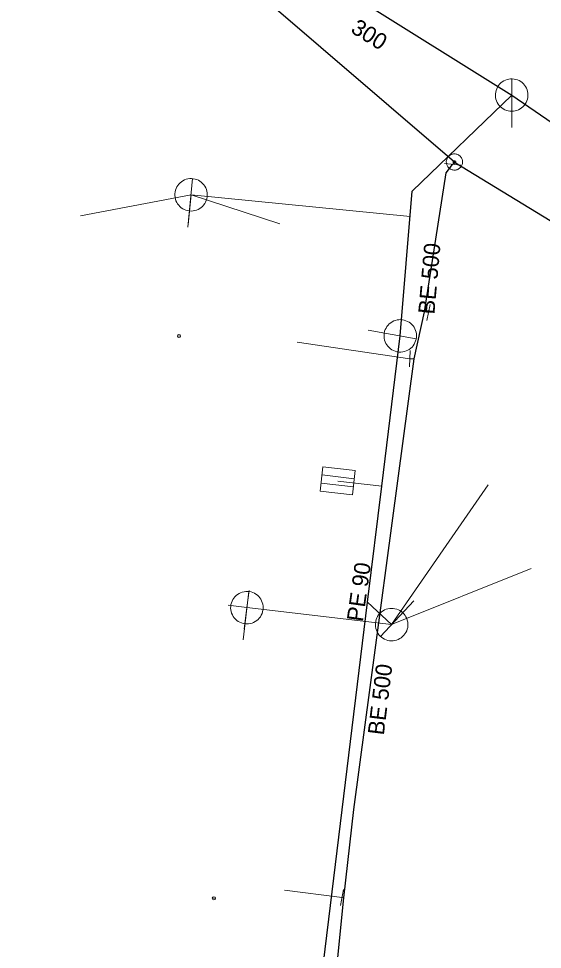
# Model space of a CAD drawing. Extents: x -783064 to -782702, y -1007904 to -1007145.
# Drawn here: x -782930.5 to -782898.3, y -1007242.4 to -1007185.1 of the extents above; entities that cross this region are included whole.
import ezdxf

# ---------------------------------------------------------------- set-up
doc = ezdxf.new("R2010")
doc.units = 0
doc.header["$LTSCALE"] = 0.4
doc.header["$PDMODE"] = 32
doc.header["$PDSIZE"] = 0.2
for name, color, linetype, lineweight in [('1', 7, 'Continuous', 13), ('11', 7, 'Continuous', 13), ('13', 7, 'Continuous', 13), ('14', 7, 'Continuous', 13), ('17', 7, 'Continuous', 25), ('22', 7, 'Continuous', 13), ('34', 7, 'Continuous', 13), ('47', 7, 'Continuous', 13)]:
    doc.layers.add(name, color=color, linetype=linetype, lineweight=lineweight)

msp = doc.modelspace()

# ---------------------------------------------------------------- linework, layer by layer
at = {"layer": '1'}
for p in [(-782920.649, -1007204.649), (-782918.5, -1007239.289)]:
    msp.add_point(p, dxfattribs=at)
at = {"layer": '11'}
for p, q in [((-782926.719, -1007197.24), (-782919.905, -1007195.948)), ((-782920.089, -1007197.789), (-782919.905, -1007195.948)), ((-782914.449, -1007197.74), (-782919.905, -1007195.948)), ((-782919.905, -1007195.948), (-782906.429, -1007197.278)), ((-782910.871, -1007213.581), (-782908.162, -1007213.894)), ((-782901.615, -1007213.824), (-782907.56, -1007222.428)), ((-782898.966, -1007218.97), (-782907.56, -1007222.428)), ((-782916.337, -1007220.335), (-782916.469, -1007221.383)), ((-782917.628, -1007221.224), (-782916.469, -1007221.383)), ((-782916.633, -1007222.705), (-782916.469, -1007221.383))]:
    msp.add_line(p, q, dxfattribs=at)
msp.add_lwpolyline([(-782916.469, -1007221.383), (-782907.56, -1007222.428), (-782909.037, -1007221.044)], dxfattribs=at)
at = {"layer": '13'}
for p, q in [((-782906.445, -1007206.05), (-782913.364, -1007205.028)), ((-782910.614, -1007239.231), (-782914.151, -1007238.788))]:
    msp.add_line(p, q, dxfattribs=at)
at = {"layer": '14', "lineweight": 25}
for p, q in [((-782915.024, -1007180.502), (-782900.171, -1007189.806)), ((-782900.171, -1007189.806), (-782861.079, -1007216.63))]:
    msp.add_line(p, q, dxfattribs=at)
at = {"layer": '14'}
for p, q in [((-782903.806, -1007194.072), (-782903.696, -1007193.929)), ((-782905.546, -1007203.154), (-782905.294, -1007203.205)), ((-782906.177, -1007206.061), (-782906.445, -1007206.05)), ((-782910.5, -1007239.254), (-782910.614, -1007239.231))]:
    msp.add_line(p, q, dxfattribs=at)
at = {"layer": '14', "lineweight": 25}
for points in [[(-782907.03, -1007204.64), (-782906.302, -1007195.732), (-782900.171, -1007189.806)], [(-782912.27, -1007247.465), (-782909.037, -1007221.044), (-782908.162, -1007213.894), (-782907.03, -1007204.64)]]:
    msp.add_lwpolyline(points, dxfattribs=at)
at = {"layer": '17'}
msp.add_line((-782903.696, -1007193.929), (-782865.675, -1007217.253), dxfattribs=at)
for points in [[(-782903.696, -1007193.929), (-782924.177, -1007176.318), (-782926.959, -1007174.008), (-782927.066, -1007174.126)], [(-782929.875, -1007401.245), (-782929.734, -1007399.601), (-782930.517, -1007396.682), (-782929.522, -1007392.415), (-782928.77, -1007388.515), (-782924.138, -1007354.049), (-782922.885, -1007342.946), (-782921.559, -1007334.301), (-782920.563, -1007323.904), (-782919.227, -1007312.942), (-782917.886, -1007302.487), (-782916.995, -1007295.62), (-782915.969, -1007287.894), (-782914.642, -1007276.256), (-782913.715, -1007269.301), (-782912.373, -1007257.698), (-782911.614, -1007250.289), (-782910.5, -1007239.254), (-782909.879, -1007233.809), (-782906.177, -1007206.061), (-782905.546, -1007203.154), (-782904.197, -1007194.592), (-782903.806, -1007194.072)]]:
    msp.add_lwpolyline(points, dxfattribs=at)
at = {"layer": '22'}
for p, q in [((-782900.171, -1007191.806), (-782900.17, -1007188.806)), ((-782920.101, -1007197.938), (-782919.806, -1007194.953)), ((-782909, -1007204.292), (-782906.045, -1007204.813)), ((-782911.845, -1007213.209), (-782909.859, -1007213.439)), ((-782911.903, -1007213.706), (-782909.916, -1007213.936)), ((-782916.702, -1007223.369), (-782916.352, -1007220.39)), ((-782906.192, -1007220.967), (-782908.243, -1007223.157))]:
    msp.add_line(p, q, dxfattribs=at)
for points in [[(-782899.171, -1007189.806), (-782899.176, -1007189.697), (-782899.194, -1007189.589), (-782899.224, -1007189.483), (-782899.264, -1007189.382), (-782899.316, -1007189.285), (-782899.378, -1007189.195), (-782899.45, -1007189.112), (-782899.53, -1007189.038), (-782899.618, -1007188.972), (-782899.712, -1007188.917), (-782899.812, -1007188.872), (-782899.917, -1007188.839), (-782900.024, -1007188.817), (-782900.133, -1007188.807), (-782900.243, -1007188.809), (-782900.351, -1007188.823), (-782900.458, -1007188.848), (-782900.561, -1007188.885), (-782900.659, -1007188.934), (-782900.751, -1007188.992), (-782900.837, -1007189.061), (-782900.914, -1007189.138), (-782900.983, -1007189.224), (-782901.042, -1007189.316), (-782901.09, -1007189.414), (-782901.127, -1007189.517), (-782901.153, -1007189.624), (-782901.167, -1007189.732), (-782901.17, -1007189.842), (-782901.16, -1007189.951), (-782901.139, -1007190.058), (-782901.105, -1007190.162), (-782901.061, -1007190.262), (-782901.006, -1007190.357), (-782900.94, -1007190.445), (-782900.866, -1007190.525), (-782900.783, -1007190.597), (-782900.693, -1007190.659), (-782900.597, -1007190.711), (-782900.495, -1007190.752), (-782900.39, -1007190.782), (-782900.282, -1007190.8), (-782900.172, -1007190.806), (-782900.063, -1007190.8), (-782899.955, -1007190.782), (-782899.85, -1007190.753), (-782899.748, -1007190.712), (-782899.651, -1007190.66), (-782899.561, -1007190.598), (-782899.478, -1007190.527), (-782899.403, -1007190.447), (-782899.338, -1007190.359), (-782899.282, -1007190.265), (-782899.238, -1007190.165), (-782899.204, -1007190.061), (-782899.182, -1007189.953), (-782899.172, -1007189.844)], [(-782918.909, -1007196.046), (-782918.905, -1007195.937), (-782918.912, -1007195.828), (-782918.931, -1007195.719), (-782918.961, -1007195.615), (-782919.004, -1007195.513), (-782919.056, -1007195.418), (-782919.12, -1007195.328), (-782919.192, -1007195.247), (-782919.273, -1007195.172), (-782919.361, -1007195.108), (-782919.457, -1007195.054), (-782919.558, -1007195.011), (-782919.662, -1007194.978), (-782919.77, -1007194.957), (-782919.879, -1007194.949), (-782919.988, -1007194.952), (-782920.097, -1007194.966), (-782920.203, -1007194.993), (-782920.306, -1007195.032), (-782920.403, -1007195.081), (-782920.495, -1007195.141), (-782920.579, -1007195.21), (-782920.656, -1007195.289), (-782920.724, -1007195.375), (-782920.782, -1007195.468), (-782920.829, -1007195.566), (-782920.865, -1007195.67), (-782920.889, -1007195.776), (-782920.902, -1007195.886), (-782920.903, -1007195.995), (-782920.893, -1007196.104), (-782920.869, -1007196.211), (-782920.835, -1007196.314), (-782920.79, -1007196.414), (-782920.733, -1007196.508), (-782920.667, -1007196.595), (-782920.591, -1007196.675), (-782920.508, -1007196.746), (-782920.417, -1007196.807), (-782920.32, -1007196.858), (-782920.218, -1007196.898), (-782920.113, -1007196.926), (-782920.004, -1007196.943), (-782919.895, -1007196.948), (-782919.785, -1007196.94), (-782919.678, -1007196.922), (-782919.573, -1007196.891), (-782919.471, -1007196.849), (-782919.375, -1007196.796), (-782919.286, -1007196.734), (-782919.203, -1007196.661), (-782919.13, -1007196.58), (-782919.065, -1007196.492), (-782919.011, -1007196.397), (-782918.967, -1007196.297), (-782918.935, -1007196.191), (-782918.914, -1007196.084)], [(-782907.204, -1007205.624), (-782907.095, -1007205.637), (-782906.986, -1007205.638), (-782906.876, -1007205.627), (-782906.77, -1007205.605), (-782906.665, -1007205.571), (-782906.566, -1007205.525), (-782906.472, -1007205.469), (-782906.385, -1007205.403), (-782906.305, -1007205.328), (-782906.234, -1007205.245), (-782906.172, -1007205.154), (-782906.122, -1007205.056), (-782906.081, -1007204.955), (-782906.053, -1007204.849), (-782906.035, -1007204.741), (-782906.03, -1007204.632), (-782906.037, -1007204.522), (-782906.055, -1007204.414), (-782906.086, -1007204.309), (-782906.127, -1007204.209), (-782906.18, -1007204.112), (-782906.243, -1007204.023), (-782906.316, -1007203.94), (-782906.396, -1007203.866), (-782906.484, -1007203.801), (-782906.579, -1007203.747), (-782906.68, -1007203.703), (-782906.784, -1007203.67), (-782906.892, -1007203.649), (-782907.001, -1007203.64), (-782907.11, -1007203.642), (-782907.218, -1007203.658), (-782907.325, -1007203.684), (-782907.428, -1007203.721), (-782907.526, -1007203.771), (-782907.617, -1007203.83), (-782907.703, -1007203.899), (-782907.779, -1007203.977), (-782907.847, -1007204.063), (-782907.905, -1007204.156), (-782907.953, -1007204.254), (-782907.99, -1007204.357), (-782908.015, -1007204.465), (-782908.028, -1007204.573), (-782908.029, -1007204.683), (-782908.018, -1007204.791), (-782907.996, -1007204.899), (-782907.961, -1007205.003), (-782907.916, -1007205.103), (-782907.86, -1007205.197), (-782907.795, -1007205.284), (-782907.719, -1007205.364), (-782907.636, -1007205.435), (-782907.546, -1007205.496), (-782907.449, -1007205.547), (-782907.346, -1007205.588), (-782907.241, -1007205.617)], [(-782911.788, -1007212.713), (-782909.801, -1007212.943), (-782909.974, -1007214.433), (-782911.96, -1007214.203)], [(-782915.475, -1007221.499), (-782915.469, -1007221.391), (-782915.474, -1007221.281), (-782915.491, -1007221.172), (-782915.519, -1007221.067), (-782915.56, -1007220.965), (-782915.611, -1007220.868), (-782915.673, -1007220.778), (-782915.743, -1007220.695), (-782915.823, -1007220.619), (-782915.91, -1007220.553), (-782916.004, -1007220.497), (-782916.105, -1007220.452), (-782916.208, -1007220.418), (-782916.315, -1007220.395), (-782916.425, -1007220.384), (-782916.534, -1007220.386), (-782916.643, -1007220.398), (-782916.75, -1007220.423), (-782916.853, -1007220.46), (-782916.951, -1007220.507), (-782917.044, -1007220.565), (-782917.13, -1007220.633), (-782917.208, -1007220.71), (-782917.278, -1007220.795), (-782917.337, -1007220.886), (-782917.385, -1007220.984), (-782917.424, -1007221.088), (-782917.45, -1007221.193), (-782917.465, -1007221.302), (-782917.468, -1007221.412), (-782917.459, -1007221.521), (-782917.438, -1007221.628), (-782917.406, -1007221.732), (-782917.362, -1007221.833), (-782917.307, -1007221.928), (-782917.243, -1007222.016), (-782917.169, -1007222.097), (-782917.086, -1007222.169), (-782916.997, -1007222.232), (-782916.901, -1007222.285), (-782916.8, -1007222.327), (-782916.695, -1007222.357), (-782916.586, -1007222.376), (-782916.477, -1007222.383), (-782916.368, -1007222.378), (-782916.26, -1007222.361), (-782916.154, -1007222.332), (-782916.052, -1007222.292), (-782915.955, -1007222.241), (-782915.864, -1007222.18), (-782915.78, -1007222.109), (-782915.706, -1007222.029), (-782915.639, -1007221.942), (-782915.584, -1007221.848), (-782915.538, -1007221.749), (-782915.503, -1007221.644), (-782915.481, -1007221.537)], [(-782908.289, -1007221.744), (-782908.359, -1007221.827), (-782908.42, -1007221.918), (-782908.47, -1007222.016), (-782908.51, -1007222.117), (-782908.539, -1007222.224), (-782908.555, -1007222.332), (-782908.559, -1007222.441), (-782908.551, -1007222.55), (-782908.532, -1007222.658), (-782908.501, -1007222.763), (-782908.459, -1007222.864), (-782908.405, -1007222.96), (-782908.342, -1007223.049), (-782908.269, -1007223.131), (-782908.187, -1007223.205), (-782908.099, -1007223.268), (-782908.004, -1007223.323), (-782907.903, -1007223.367), (-782907.798, -1007223.398), (-782907.692, -1007223.418), (-782907.582, -1007223.427), (-782907.473, -1007223.423), (-782907.364, -1007223.408), (-782907.258, -1007223.381), (-782907.156, -1007223.342), (-782907.058, -1007223.292), (-782906.966, -1007223.232), (-782906.882, -1007223.163), (-782906.805, -1007223.084), (-782906.738, -1007222.997), (-782906.68, -1007222.905), (-782906.634, -1007222.806), (-782906.598, -1007222.703), (-782906.573, -1007222.596), (-782906.561, -1007222.486), (-782906.56, -1007222.377), (-782906.572, -1007222.268), (-782906.595, -1007222.161), (-782906.63, -1007222.058), (-782906.676, -1007221.958), (-782906.732, -1007221.865), (-782906.799, -1007221.778), (-782906.875, -1007221.698), (-782906.958, -1007221.628), (-782907.05, -1007221.567), (-782907.146, -1007221.517), (-782907.249, -1007221.477), (-782907.355, -1007221.448), (-782907.463, -1007221.432), (-782907.572, -1007221.427), (-782907.681, -1007221.434), (-782907.789, -1007221.454), (-782907.894, -1007221.484), (-782907.995, -1007221.527), (-782908.091, -1007221.58), (-782908.18, -1007221.644), (-782908.262, -1007221.716)]]:
    msp.add_lwpolyline(points, close=True, dxfattribs=at)
at = {"layer": '34'}
for p, q in [((-782904.302, -1007194.015), (-782903.309, -1007194.129)), ((-782905.193, -1007202.715), (-782905.395, -1007203.694)), ((-782906.426, -1007205.55), (-782906.464, -1007206.549)), ((-782910.52, -1007238.739), (-782910.708, -1007239.722))]:
    msp.add_line(p, q, dxfattribs=at)
at = {"layer": '47'}
for points in [[(-782903.319, -1007194.258), (-782903.287, -1007194.217), (-782903.259, -1007194.172), (-782903.237, -1007194.126), (-782903.218, -1007194.077), (-782903.205, -1007194.026), (-782903.198, -1007193.973), (-782903.196, -1007193.922), (-782903.2, -1007193.869), (-782903.208, -1007193.818), (-782903.222, -1007193.767), (-782903.242, -1007193.718), (-782903.267, -1007193.673), (-782903.295, -1007193.629), (-782903.329, -1007193.589), (-782903.366, -1007193.552), (-782903.407, -1007193.52), (-782903.452, -1007193.492), (-782903.499, -1007193.469), (-782903.547, -1007193.451), (-782903.598, -1007193.438), (-782903.651, -1007193.431), (-782903.703, -1007193.429), (-782903.755, -1007193.432), (-782903.807, -1007193.441), (-782903.857, -1007193.455), (-782903.906, -1007193.475), (-782903.952, -1007193.499), (-782903.995, -1007193.528), (-782904.035, -1007193.562), (-782904.072, -1007193.599), (-782904.104, -1007193.64), (-782904.132, -1007193.685), (-782904.156, -1007193.732), (-782904.173, -1007193.78), (-782904.186, -1007193.831), (-782904.194, -1007193.883), (-782904.196, -1007193.935), (-782904.193, -1007193.988), (-782904.183, -1007194.04), (-782904.169, -1007194.09), (-782904.149, -1007194.139), (-782904.126, -1007194.185), (-782904.096, -1007194.228), (-782904.062, -1007194.268), (-782904.025, -1007194.305), (-782903.984, -1007194.337), (-782903.939, -1007194.365), (-782903.893, -1007194.388), (-782903.844, -1007194.406), (-782903.793, -1007194.419), (-782903.741, -1007194.427), (-782903.689, -1007194.428), (-782903.637, -1007194.425), (-782903.585, -1007194.416), (-782903.534, -1007194.402), (-782903.485, -1007194.382), (-782903.44, -1007194.358), (-782903.396, -1007194.329), (-782903.356, -1007194.295)], [(-782903.634, -1007193.983), (-782903.628, -1007193.976), (-782903.624, -1007193.968), (-782903.62, -1007193.961), (-782903.617, -1007193.953), (-782903.615, -1007193.944), (-782903.614, -1007193.936), (-782903.613, -1007193.927), (-782903.614, -1007193.919), (-782903.616, -1007193.91), (-782903.618, -1007193.902), (-782903.621, -1007193.894), (-782903.625, -1007193.886), (-782903.63, -1007193.88), (-782903.635, -1007193.873), (-782903.641, -1007193.867), (-782903.648, -1007193.861), (-782903.656, -1007193.857), (-782903.663, -1007193.853), (-782903.671, -1007193.85), (-782903.68, -1007193.848), (-782903.688, -1007193.847), (-782903.697, -1007193.846), (-782903.705, -1007193.847), (-782903.714, -1007193.848), (-782903.722, -1007193.851), (-782903.73, -1007193.854), (-782903.738, -1007193.858), (-782903.744, -1007193.863), (-782903.751, -1007193.868), (-782903.757, -1007193.874), (-782903.763, -1007193.881), (-782903.767, -1007193.889), (-782903.771, -1007193.896), (-782903.774, -1007193.904), (-782903.776, -1007193.913), (-782903.778, -1007193.92), (-782903.778, -1007193.93), (-782903.777, -1007193.938), (-782903.776, -1007193.947), (-782903.773, -1007193.955), (-782903.77, -1007193.963), (-782903.766, -1007193.971), (-782903.761, -1007193.977), (-782903.756, -1007193.984), (-782903.75, -1007193.99), (-782903.743, -1007193.996), (-782903.735, -1007194), (-782903.728, -1007194.004), (-782903.72, -1007194.007), (-782903.711, -1007194.009), (-782903.704, -1007194.011), (-782903.694, -1007194.011), (-782903.686, -1007194.01), (-782903.677, -1007194.008), (-782903.669, -1007194.006), (-782903.661, -1007194.003), (-782903.653, -1007193.999), (-782903.647, -1007193.994), (-782903.64, -1007193.989)]]:
    msp.add_lwpolyline(points, close=True, dxfattribs=at)

# ---------------------------------------------------------------- texts
at = {"layer": '1'}
for s, rotation, p in [('  300 ', 328, (-782910.77, -1007185.508)), ('BE 500', 85, (-782904.931, -1007203.336)), ('PE 90 ', 82, (-782909.334, -1007222.282)), ('BE 500', 83, (-782908.043, -1007229.271))]:
    msp.add_text(s, height=1, rotation=rotation, dxfattribs=at).set_placement(p)

doc.saveas('drawing.dxf')
